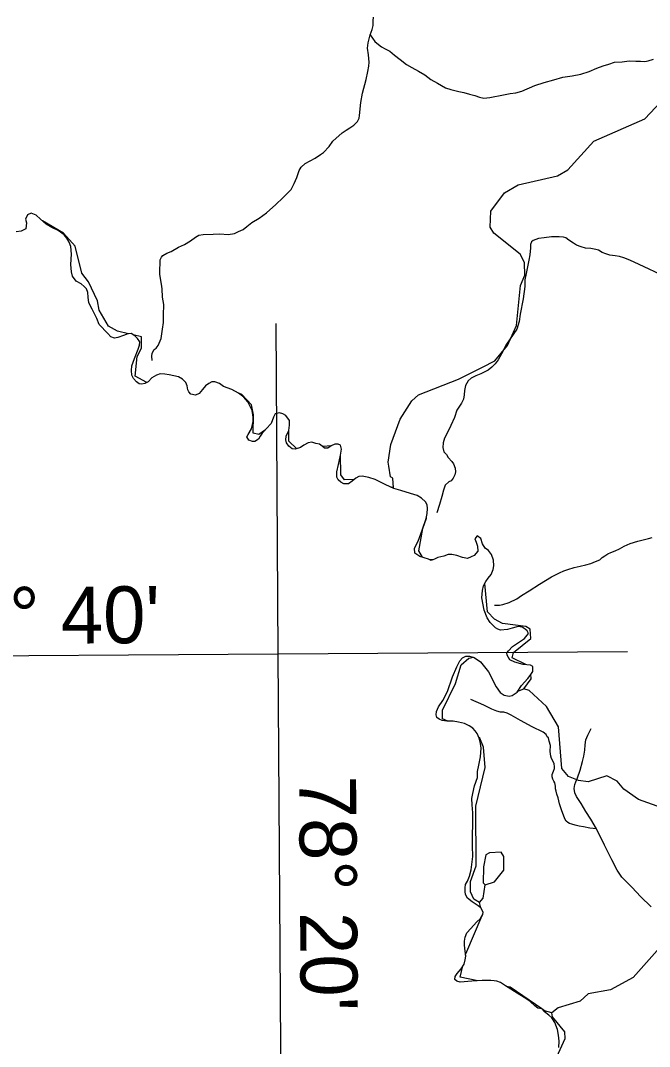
# Model space of a CAD drawing. Extents: x 2093524 to 2270757, y 289120 to 570408.
# Drawn here: x 2197553 to 2204736, y 329610 to 341318 of the extents above; entities that cross this region are included whole.
import ezdxf

# ---------------------------------------------------------------- set-up
doc = ezdxf.new("R2010")
doc.units = 0
for name, color, linetype in [('Exist Boundary Political CountyLine', 7, 'Continuous'), ('Exist Hydrographic Creek Single Shore', 7, 'Continuous'), ('Exist Hydrographic Misc Water Feature', 7, 'Continuous'), ('Exist Road Non-System Type 51', 7, 'Continuous'), ('Map Preparation Longitude Latitude Label', 7, 'Continuous'), ('Map Preparation Longitude Latitude Lines', 7, 'Continuous')]:
    doc.layers.add(name, color=color, linetype=linetype)

msp = doc.modelspace()

# ---------------------------------------------------------------- linework, layer by layer
at = {"layer": 'Exist Boundary Political CountyLine'}
for points in [[(2197911, 338957), (2197848, 338996), (2197782, 339052), (2197731, 339096), (2197673, 339118), (2197632, 339100), (2197610, 339052), (2197620, 339008), (2197615, 338940), (2197561, 338913), (2197503, 338908)], [(2200878, 336505), (2200837, 336500), (2200790, 336471), (2200752, 336446), (2200688, 336425), (2200654, 336429), (2200616, 336461), (2200589, 336500), (2200582, 336534), (2200586, 336575), (2200616, 336641), (2200625, 336702), (2200625, 336755), (2200584, 336809), (2200550, 336830), (2200511, 336843), (2200460, 336828), (2200441, 336792), (2200414, 336721), (2200359, 336659), (2200313, 336608), (2200291, 336574), (2200269, 336542), (2200228, 336513), (2200201, 336513), (2200162, 336528), (2200136, 336569), (2200153, 336593), (2200189, 336659), (2200208, 336744), (2200208, 336790), (2200199, 336868), (2200177, 336914), (2200150, 336968), (2200102, 337021), (2200043, 337067), (2199968, 337106), (2199871, 337143), (2199825, 337177), (2199774, 337196), (2199737, 337196), (2199703, 337177), (2199667, 337148), (2199633, 337109), (2199592, 337063), (2199550, 337043), (2199499, 337055), (2199477, 337080), (2199465, 337104), (2199458, 337150), (2199441, 337186), (2199402, 337225), (2199356, 337252), (2199251, 337276), (2199200, 337284), (2199149, 337286), (2199106, 337272), (2199052, 337240), (2199011, 337196), (2198972, 337177), (2198938, 337169), (2198909, 337174), (2198877, 337196), (2198843, 337233), (2198826, 337272), (2198821, 337323), (2198826, 337378), (2198853, 337461), (2198896, 337568), (2198911, 337612), (2198914, 337653), (2198889, 337690), (2198858, 337721), (2198816, 337746), (2198778, 337743), (2198731, 337724), (2198666, 337699), (2198627, 337692), (2198586, 337709), (2198549, 337746), (2198450, 337850), (2198423, 337918), (2198372, 338025), (2198335, 338098), (2198326, 338161), (2198323, 338215), (2198306, 338256), (2198279, 338283), (2198245, 338312), (2198190, 338343), (2198146, 338399), (2198134, 338450), (2198129, 338535), (2198136, 338652), (2198128, 338741), (2198108, 338789), (2198084, 338836), (2198050, 338874), (2197982, 338923), (2197911, 338957)], [(2203402, 333888), (2203404, 333947), (2203375, 333961), (2203294, 333971), (2203197, 333995), (2203142, 334022), (2203110, 334076), (2203108, 334102), (2203124, 334127), (2203173, 334173), (2203253, 334226), (2203307, 334265), (2203353, 334323), (2203338, 334353), (2203314, 334374), (2203280, 334396), (2203236, 334401), (2203166, 334384), (2203115, 334367), (2203034, 334362), (2203003, 334372), (2202976, 334389), (2202947, 334418), (2202916, 334447), (2202882, 334501), (2202848, 334591), (2202821, 334729), (2202828, 334814), (2202842, 334868), (2202867, 334916), (2202894, 334953), (2202928, 334997), (2202952, 335053), (2202959, 335094), (2202954, 335159), (2202930, 335225), (2202898, 335269), (2202860, 335298), (2202830, 335347), (2202808, 335407), (2202767, 335437), (2202740, 335403), (2202755, 335364), (2202770, 335320), (2202774, 335264), (2202733, 335215), (2202699, 335196), (2202658, 335179), (2202602, 335191), (2202534, 335213), (2202480, 335223), (2202437, 335223), (2202386, 335206), (2202320, 335191), (2202279, 335172), (2202242, 335157), (2202212, 335170), (2202164, 335187), (2202112, 335202), (2202056, 335241), (2202054, 335297), (2202093, 335375), (2202139, 335501), (2202185, 335635), (2202195, 335693), (2202200, 335749), (2202198, 335790), (2202176, 335827), (2202134, 335866), (2202083, 335897), (2202006, 335919), (2201898, 335953), (2201818, 335977), (2201724, 336019), (2201604, 336082), (2201532, 336104), (2201456, 336118), (2201415, 336113), (2201384, 336094), (2201342, 336062), (2201298, 336031), (2201247, 336031), (2201211, 336050), (2201182, 336077), (2201167, 336106), (2201165, 336135), (2201167, 336167), (2201184, 336252), (2201208, 336359), (2201218, 336425), (2201206, 336473), (2201179, 336485), (2201143, 336485), (2201099, 336463), (2201063, 336439), (2201026, 336439), (2200997, 336461), (2200966, 336485), (2200926, 336493), (2200878, 336505)], [(2203702, 329597), (2203704, 329670), (2203697, 329741), (2203687, 329804), (2203653, 329884), (2203619, 329938), (2203585, 329969), (2203536, 330006), (2203505, 330040), (2203461, 330049), (2203427, 330074), (2203374, 330122), (2203306, 330168), (2203225, 330220), (2203092, 330302), (2203036, 330341), (2202994, 330356), (2202963, 330360), (2202922, 330363), (2202824, 330363), (2202706, 330357), (2202575, 330345), (2202536, 330354), (2202514, 330376), (2202517, 330410), (2202539, 330444), (2202585, 330498), (2202619, 330549), (2202631, 330600), (2202638, 330641), (2202629, 330697), (2202622, 330765), (2202622, 330811), (2202631, 330858), (2202650, 330906), (2202694, 330957), (2202760, 331030), (2202804, 331071), (2202833, 331115), (2202838, 331144), (2202811, 331191), (2202780, 331215), (2202711, 331259), (2202656, 331302), (2202636, 331346), (2202631, 331378), (2202631, 331419), (2202636, 331460), (2202656, 331497), (2202680, 331553), (2202699, 331626), (2202718, 331780), (2202716, 331901), (2202715, 332023), (2202718, 332149), (2202720, 332276), (2202709, 332369), (2202706, 332440), (2202719, 332496), (2202738, 332586), (2202770, 332678), (2202772, 332748), (2202787, 332819), (2202806, 332916), (2202814, 333013), (2202806, 333069), (2202789, 333128), (2202767, 333181), (2202745, 333213), (2202719, 333244), (2202675, 333269), (2202624, 333295), (2202554, 333312), (2202495, 333322), (2202420, 333324), (2202369, 333332), (2202332, 333346), (2202308, 333363), (2202301, 333393), (2202303, 333431), (2202328, 333485), (2202374, 333560), (2202430, 333660), (2202488, 333828), (2202536, 333944), (2202568, 334010), (2202602, 334044), (2202638, 334063), (2202680, 334063), (2202733, 334049), (2202806, 334000), (2202898, 333886), (2202986, 333713), (2203032, 333650), (2203078, 333619), (2203132, 333609), (2203166, 333614), (2203224, 333653)], [(2203224, 333653), (2203275, 333728), (2203348, 333808), (2203372, 333845), (2203402, 333888)]]:
    msp.add_lwpolyline(points, dxfattribs=at)
at = {"layer": 'Exist Hydrographic Creek Single Shore'}
msp.add_lwpolyline([(2201812, 335986), (2201803, 336094), (2201778, 336111), (2201759, 336232), (2201751, 336279), (2201783, 336478), (2201889, 336768), (2202022, 336979), (2202097, 337046), (2202553, 337224), (2202828, 337364), (2202968, 337436), (2203116, 337610), (2203216, 337837), (2203262, 338296), (2203311, 338413), (2203310, 338554), (2203286, 338602), (2203259, 338653), (2202958, 338892), (2202916, 338959), (2202923, 339142), (2203080, 339352), (2203237, 339444), (2203687, 339547), (2203803, 339614), (2204101, 339942), (2204681, 340196), (2204864, 340390)], dxfattribs=at)
at = {"layer": 'Exist Hydrographic Misc Water Feature'}
for p, q in [((2198994, 337188), (2198862, 337258)), ((2201103, 336466), (2201004, 336456)), ((2201365, 336080), (2201253, 336075)), ((2201812, 335986), (2201775, 335996)), ((2203232, 333665), (2203302, 333690)), ((2202636, 330654), (2202640, 330668)), ((2202575, 330401), (2202606, 330529))]:
    msp.add_line(p, q, dxfattribs=at)
for points in [[(2198787, 337744), (2198659, 337773), (2198558, 337831), (2198450, 338014), (2198431, 338119), (2198330, 338338), (2198255, 338434), (2198177, 338744), (2198044, 338891), (2197804, 339034)], [(2198862, 337258), (2198886, 337484), (2198935, 337581), (2198934, 337709), (2198841, 337731)], [(2200275, 336593), (2200208, 336608), (2200215, 336818), (2200189, 336933), (2200080, 337050), (2200046, 337065)], [(2200350, 336649), (2200275, 336593)], [(2200709, 336429), (2200616, 336518), (2200616, 336641)], [(2201253, 336075), (2201212, 336132), (2201209, 336364)], [(2201814, 335979), (2201812, 335986)], [(2202143, 335193), (2202100, 335265), (2202148, 335523), (2202189, 335640), (2202189, 335659)], [(2202260, 335164), (2202226, 335164)], [(2203322, 333968), (2203167, 334046), (2203183, 334105), (2203381, 334265), (2203372, 334374), (2203323, 334404), (2203056, 334436), (2202964, 334487), (2202887, 334570), (2202856, 334894)], [(2202431, 333324), (2202372, 333350), (2202371, 333449), (2202519, 333751), (2202584, 333966), (2202674, 334043), (2202726, 334051)], [(2203302, 333690), (2203384, 333806), (2203381, 333858)], [(2205425, 332265), (2204928, 332316), (2204611, 332430), (2204443, 332548), (2204368, 332638), (2204250, 332697), (2204035, 332629), (2203925, 332644), (2203809, 332692), (2203733, 332782), (2203697, 333259), (2203561, 333491), (2203361, 333672), (2203302, 333690)], [(2202795, 331252), (2202728, 331293), (2202693, 331376), (2202692, 331494), (2202757, 331670), (2202754, 332352), (2202859, 332793), (2202840, 333026), (2202797, 333129), (2202784, 333139)], [(2207886, 332280), (2207402, 332244), (2207295, 332167), (2207220, 332149), (2207138, 332006), (2207099, 331623), (2207016, 331507), (2206052, 331175), (2204822, 330707), (2204550, 330398), (2204292, 330255), (2204035, 330211), (2203943, 330128), (2203694, 330051), (2203619, 329993)], [(2202860, 331455), (2202967, 331489), (2203074, 331621), (2203073, 331778), (2203040, 331828), (2202907, 331821), (2202866, 331796), (2202842, 331662), (2202835, 331478), (2202860, 331455)], [(2202795, 331252), (2202836, 331304), (2202860, 331455)], [(2202809, 331192), (2202795, 331252)], [(2202640, 330668), (2202826, 331104)], [(2202777, 330360), (2202575, 330401)], [(2203619, 329993), (2203535, 330018), (2203505, 330040), (2203143, 330288), (2203102, 330296)], [(2203649, 329300), (2203607, 329334), (2203771, 329701), (2203770, 329777), (2203627, 329950), (2203619, 329993)]]:
    msp.add_lwpolyline(points, dxfattribs=at)
at = {"layer": 'Exist Road Non-System Type 51'}
for points in [[(2201546, 341154), (2201567, 341216), (2201581, 341263), (2201581, 341315), (2201585, 341357)], [(2199055, 337437), (2199054, 337487), (2199058, 337524), (2199078, 337565), (2199103, 337581), (2199125, 337609), (2199159, 337689), (2199176, 337797), (2199185, 337873), (2199187, 337957), (2199188, 338077), (2199174, 338163), (2199169, 338257), (2199163, 338311), (2199150, 338373), (2199144, 338425), (2199145, 338487), (2199147, 338535), (2199149, 338587), (2199162, 338617), (2199180, 338635), (2199224, 338663), (2199274, 338682), (2199359, 338732), (2199425, 338763), (2199495, 338805), (2199553, 338845), (2199588, 338870), (2199638, 338878), (2199754, 338879), (2199830, 338883), (2199924, 338876), (2199998, 338887), (2200044, 338909), (2200096, 338935), (2200136, 338969), (2200193, 339012), (2200279, 339062), (2200364, 339125), (2200468, 339218), (2200549, 339294), (2200603, 339347), (2200643, 339391), (2200678, 339457), (2200708, 339525), (2200717, 339549), (2200737, 339607), (2200757, 339643), (2200802, 339686), (2200916, 339746), (2200980, 339789), (2201013, 339813), (2201077, 339882), (2201121, 339942), (2201228, 340037), (2201272, 340067), (2201315, 340095), (2201361, 340123), (2201403, 340166), (2201419, 340202), (2201426, 340234), (2201439, 340384), (2201458, 340490), (2201501, 340646), (2201519, 340736), (2201532, 340798), (2201536, 340844), (2201528, 340926), (2201517, 341004), (2201523, 341062), (2201546, 341154)], [(2201546, 341154), (2201601, 341079), (2201641, 341045), (2201675, 341017), (2201719, 340994), (2201771, 340968), (2201823, 340922), (2201888, 340873), (2201962, 340817), (2202022, 340784), (2202097, 340742), (2202171, 340699), (2202239, 340647), (2202316, 340602), (2202406, 340550), (2202468, 340531), (2202558, 340508), (2202616, 340496), (2202680, 340478), (2202742, 340461), (2202794, 340445), (2202844, 340432), (2202912, 340440), (2203068, 340469), (2203144, 340484), (2203210, 340494), (2203276, 340512), (2203425, 340575), (2203531, 340610), (2203645, 340643), (2203746, 340672), (2203852, 340688), (2203950, 340705), (2204046, 340736), (2204135, 340774), (2204207, 340803), (2204271, 340819), (2204337, 340842), (2204423, 340848), (2204503, 340857), (2204579, 340855), (2204633, 340854), (2204683, 340852), (2204719, 340860), (2204783, 340879)], [(2204911, 338398), (2204617, 338534), (2204510, 338582), (2204444, 338609), (2204394, 338627), (2204342, 338632), (2204282, 338642), (2204236, 338654), (2204194, 338672), (2204152, 338697), (2204124, 338705), (2204064, 338715), (2204004, 338722), (2203956, 338734), (2203902, 338753), (2203867, 338777), (2203815, 338813), (2203781, 338837), (2203753, 338847), (2203703, 338850), (2203617, 338849), (2203531, 338839), (2203469, 338831), (2203409, 338806), (2203389, 338792), (2203378, 338764), (2203376, 338726), (2203370, 338644), (2203359, 338582), (2203341, 338508), (2203328, 338430), (2203312, 338358), (2203311, 338282), (2203294, 338144), (2203259, 337967), (2203248, 337883), (2203220, 337797), (2203104, 337626), (2203046, 337516), (2203009, 337446), (2202975, 337400), (2202937, 337361), (2202892, 337327), (2202808, 337286), (2202752, 337264), (2202698, 337236), (2202665, 337206), (2202635, 337153), (2202623, 337097), (2202620, 337047), (2202612, 336999), (2202588, 336953), (2202537, 336871), (2202508, 336789), (2202468, 336698), (2202429, 336616), (2202395, 336552), (2202380, 336500), (2202374, 336444), (2202386, 336398), (2202417, 336364), (2202435, 336330), (2202477, 336287), (2202499, 336259), (2202518, 336211), (2202520, 336167), (2202514, 336133), (2202494, 336097), (2202472, 336067), (2202443, 336052), (2202403, 336014), (2202383, 335958), (2202366, 335888), (2202337, 335794), (2202307, 335701)], [(2202964, 334645), (2202992, 334645), (2203022, 334647), (2203062, 334655), (2203132, 334678), (2203219, 334720), (2203273, 334755), (2203361, 334811), (2203480, 334886), (2203618, 334971), (2203709, 335017), (2203759, 335038), (2203803, 335052), (2203877, 335077), (2203943, 335091), (2204009, 335106), (2204064, 335120), (2204118, 335144), (2204170, 335165), (2204196, 335189), (2204224, 335211), (2204258, 335233), (2204293, 335247), (2204345, 335268), (2204393, 335288), (2204445, 335318), (2204515, 335351), (2204603, 335376), (2204662, 335390), (2204724, 335408), (2204768, 335417)], [(2204129, 332093), (2204053, 332101), (2203983, 332118), (2203931, 332124), (2203887, 332134), (2203849, 332147), (2203823, 332155), (2203803, 332165), (2203783, 332183), (2203767, 332209), (2203752, 332251), (2203736, 332299), (2203709, 332380), (2203693, 332446), (2203677, 332488), (2203668, 332522), (2203664, 332552), (2203662, 332582), (2203656, 332620), (2203642, 332638), (2203631, 332662), (2203625, 332688), (2203625, 332714), (2203639, 332752), (2203651, 332784), (2203652, 332806), (2203648, 332834), (2203638, 332854), (2203618, 332896), (2203610, 332923), (2203603, 332978), (2203605, 333046), (2203591, 333095), (2203584, 333131), (2203568, 333145), (2203554, 333171), (2203522, 333197), (2203397, 333256), (2203263, 333329), (2203157, 333390), (2203109, 333412), (2203072, 333424), (2203034, 333425), (2202994, 333435), (2202936, 333459), (2202844, 333504), (2202694, 333569)], [(2204129, 332093), (2204064, 332203), (2204008, 332293), (2203955, 332384), (2203903, 332464), (2203882, 332506), (2203874, 332555), (2203884, 332601), (2203896, 332632), (2203915, 332674), (2203945, 332764), (2203972, 332862), (2203984, 332924), (2203997, 332992), (2204001, 333054), (2204008, 333108), (2204030, 333162), (2204069, 333239)], [(2204753, 331202), (2204634, 331323), (2204536, 331424), (2204477, 331484), (2204419, 331544), (2204368, 331621), (2204306, 331739), (2204220, 331908), (2204129, 332093)]]:
    msp.add_lwpolyline(points, dxfattribs=at)
at = {"layer": 'Map Preparation Longitude Latitude Lines'}
for points in [[(2200560, 324561), (2200496, 334090), (2200471, 337860)], [(2195934, 334062), (2200496, 334090), (2204485, 334119)]]:
    msp.add_lwpolyline(points, dxfattribs=at)

# ---------------------------------------------------------------- texts
at = {"layer": 'Map Preparation Longitude Latitude Label'}
for s, rotation, p in [("34° 40'", 0.3607, (2196459, 334197)), ("78° 20'", 270.3848, (2200735, 332699))]:
    msp.add_text(s, height=650, rotation=rotation, dxfattribs=at).set_placement(p)

doc.saveas('drawing.dxf')
